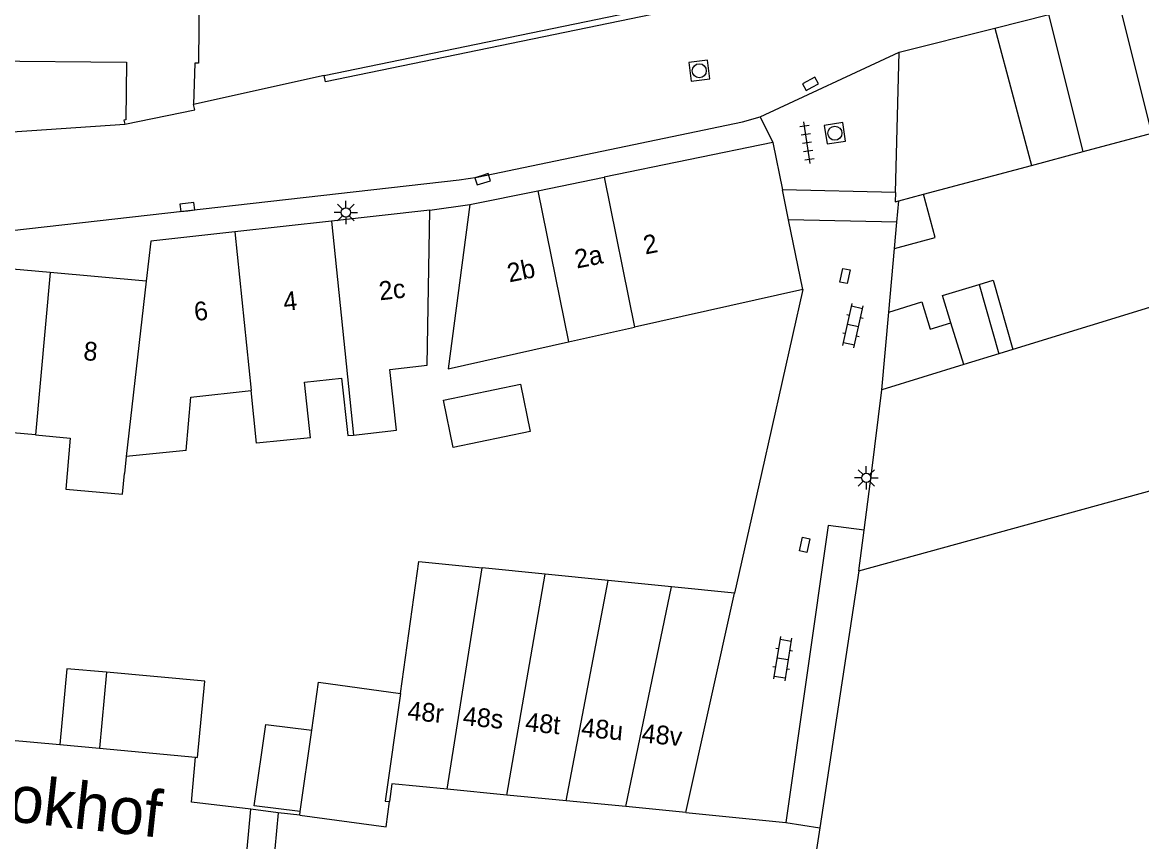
# Model space of a CAD drawing. Extents: x 132998 to 136004, y 396998 to 398512.
# Drawn here: x 133421.4 to 133481.2, y 397480.3 to 397524.1 of the extents above; entities that cross this region are included whole.
import ezdxf

# ---------------------------------------------------------------- set-up
doc = ezdxf.new("R2010")
doc.units = 0
for name, color, linetype in [('gg-afsc-erfafscheiding', 7, 'Continuous'), ('gg-afsc-hekwerk', 7, 'Continuous'), ('gg-afsc-muur', 7, 'Continuous'), ('gg-anno-huisnummerreeks BGT', 7, 'Continuous'), ('gg-anno-openbare ruimte label', 7, 'Continuous'), ('gg-bbg-bijgebouw', 7, 'Continuous'), ('gg-bbg-gedigitaliseerde bebouwing', 7, 'Continuous'), ('gg-bbg-gedigitaliseerde bijgebouw', 7, 'Continuous'), ('gg-bbg-hoofdgebouw', 7, 'Continuous'), ('gg-bbg-luifel en loopbrug', 7, 'Continuous'), ('gg-bbg-tussenscheiding', 7, 'Continuous'), ('gg-knt-verharding', 7, 'Continuous'), ('gg-knt-verharding nz', 7, 'Continuous'), ('gt-grn-weggrens', 7, 'Continuous'), ('gt-symb-klinker verharding', 7, 'Continuous'), ('gt-symb-kolk', 7, 'Continuous'), ('gt-symb-kolk center center', 7, 'Continuous'), ('gt-symb-lichtmast', 7, 'Continuous'), ('gt-symb-rioolschacht', 7, 'Continuous'), ('gt-symb-tegel verharding', 7, 'Continuous')]:
    doc.layers.add(name, color=color, linetype=linetype)

# ---------------------------------------------------------------- blocks, each defined once
blk = doc.blocks.new('gt0-KOLK')
at = {"layer": 'gt-symb-kolk'}
blk.add_lwpolyline([(0, 0), (0.375, 0), (0.375, 0.4), (-0.375, 0.4), (-0.375, 0), (0, 0)], dxfattribs=at)
blk = doc.blocks.new('gt0-RS')
at = {"layer": 'gt-symb-rioolschacht'}
blk.add_lwpolyline([(-0.5, -0.5), (0.5, -0.5), (0.5, 0.5), (-0.5, 0.5)], close=True, dxfattribs=at)
blk.add_circle((0, 0), 0.375, dxfattribs=at)
blk = doc.blocks.new('gt0-LMAST')
at = {"layer": 'gt-symb-lichtmast'}
for p, q in [((-0.005, 0.246), (-0.005, 0.621)), ((-0.182, 0.173), (-0.447, 0.438)), ((0.172, 0.173), (0.437, 0.438)), ((-0.255, -0.004), (-0.63, -0.004)), ((-0.182, -0.181), (-0.447, -0.446)), ((-0.005, -0.254), (-0.005, -0.629)), ((0.437, -0.446), (0.172, -0.181)), ((0.245, -0.004), (0.62, -0.004))]:
    blk.add_line(p, q, dxfattribs=at)
blk.add_circle((-0.005, -0.004), 0.25, dxfattribs=at)
blk = doc.blocks.new('gt0-TEG1')
at = {"layer": 'gt-symb-tegel verharding'}
for p, q in [((-1.125, 0), (1.125, 0)), ((-0.9, -0.25), (-0.9, 0.25)), ((-0.45, -0.25), (-0.45, 0.25)), ((0, -0.25), (0, 0.25)), ((0.45, -0.25), (0.45, 0.25)), ((0.9, -0.25), (0.9, 0.25))]:
    blk.add_line(p, q, dxfattribs=at)
blk = doc.blocks.new('gt0-KOLKCC')
at = {"layer": 'gt-symb-kolk center center'}
blk.add_lwpolyline([(-0.375, 0.2), (0.375, 0.2), (0.375, -0.2), (-0.375, -0.2)], close=True, dxfattribs=at)
blk = doc.blocks.new('gt0-KL1')
at = {"layer": 'gt-symb-klinker verharding'}
for p, q in [((-1.15, 0.3), (1.15, 0.3)), ((-1, -0.3), (-1, 0.3)), ((-0.5, 0.3), (-0.5, 0.45)), ((0, -0.3), (0, 0.3)), ((0.5, 0.3), (0.5, 0.45)), ((1, -0.3), (1, 0.3)), ((-1.15, -0.3), (1.15, -0.3)), ((-0.5, -0.45), (-0.5, -0.3)), ((0.5, -0.45), (0.5, -0.3))]:
    blk.add_line(p, q, dxfattribs=at)

msp = doc.modelspace()

# ---------------------------------------------------------------- linework, layer by layer
at = {"layer": 'gg-afsc-erfafscheiding'}
for p, q in [((133467.729, 397508.631), (133468.031, 397512.033)), ((133420.604, 397485.762), (133423.379, 397485.504)), ((133430.431, 397482.425), (133430.633, 397484.824)), ((133433.593, 397482.041), (133430.431, 397482.425)), ((133435.065, 397481.862), (133433.593, 397482.041)), ((133436.211, 397481.723), (133435.065, 397481.862))]:
    msp.add_line(p, q, dxfattribs=at)
at = {"layer": 'gg-afsc-hekwerk'}
for p, q in [((133437.517, 397521.274), (133430.537, 397519.727)), ((133419.3, 397518.169), (133426.865, 397518.668))]:
    msp.add_line(p, q, dxfattribs=at)
at = {"layer": 'gg-afsc-muur'}
for p, q in [((133463.12, 397509.84), (133460.91, 397500)), ((133460.91, 397500), (133459.474, 397493.607)), ((133466.13, 397494.79), (133464.03, 397481.06))]:
    msp.add_line(p, q, dxfattribs=at)
for points in [[(133437.517, 397521.274), (133468.402, 397527.656), (133468.472, 397527.317)], [(133468.472, 397527.317), (133437.586, 397520.935), (133437.517, 397521.274)], [(133464.03, 397481.06), (133462.95, 397474), (133463.13, 397473.95), (133462.92, 397472.85), (133463.09, 397472.58)]]:
    msp.add_lwpolyline(points, dxfattribs=at)
at = {"layer": 'gg-bbg-bijgebouw'}
for p, q in [((133473.392, 397523.803), (133476.29, 397524.53)), ((133478.13, 397517.21), (133476.29, 397524.53)), ((133468.28, 397522.52), (133473.392, 397523.803)), ((133468.083, 397515.02), (133468.28, 397522.52)), ((133475.354, 397516.468), (133478.13, 397517.21)), ((133469.578, 397514.923), (133475.354, 397516.468)), ((133468.256, 397514.57), (133469.578, 397514.923)), ((133449.341, 397494.613), (133445.963, 397494.948)), ((133452.718, 397494.277), (133449.341, 397494.613)), ((133456.096, 397493.942), (133452.718, 397494.277)), ((133459.474, 397493.607), (133456.096, 397493.942)), ((133456.86, 397481.878), (133459.474, 397493.607)), ((133423.379, 397485.504), (133425.51, 397485.304)), ((133425.51, 397485.304), (133430.633, 397484.824)), ((133447.287, 397482.803), (133444.103, 397483.111)), ((133450.471, 397482.496), (133447.287, 397482.803)), ((133453.656, 397482.188), (133450.471, 397482.496)), ((133456.86, 397481.878), (133453.656, 397482.188))]:
    msp.add_line(p, q, dxfattribs=at)
for points in [[(133468.083, 397515.02), (133468.07, 397514.52), (133468.256, 397514.57)], [(133441.596, 397488.231), (133442.585, 397495.283), (133445.963, 397494.948)], [(133425.875, 397489.368), (133423.76, 397489.56), (133423.379, 397485.504)], [(133430.633, 397484.824), (133430.75, 397484.813), (133431.133, 397488.891), (133425.875, 397489.368)], [(133444.103, 397483.111), (133441.138, 397483.398), (133441.013, 397482.454)], [(133436.211, 397481.723), (133440.834, 397481.108), (133441.013, 397482.454)]]:
    msp.add_lwpolyline(points, dxfattribs=at)
at = {"layer": 'gg-bbg-gedigitaliseerde bebouwing'}
for p, q in [((133490.695, 397511.665), (133474.361, 397506.628)), ((133463.12, 397509.84), (133454.116, 397507.82)), ((133450.583, 397507.028), (133454.116, 397507.82)), ((133474.361, 397506.628), (133473.603, 397506.394)), ((133471.731, 397505.817), (133467.36, 397504.47)), ((133426.932, 397500.899), (133426.842, 397500)), ((133430.132, 397501.227), (133426.932, 397500.899)), ((133466.13, 397494.79), (133485.052, 397500))]:
    msp.add_line(p, q, dxfattribs=at)
for points in [[(133439.081, 397502.054), (133441.391, 397502.313), (133441.028, 397505.561), (133443.031, 397505.785), (133443.18, 397514.08)], [(133445.31, 397514.37), (133444.159, 397505.587), (133450.583, 397507.028)], [(133436.793, 397501.909), (133436.461, 397504.876), (133438.438, 397505.097), (133438.782, 397502.021), (133439.081, 397502.054)], [(133430.132, 397501.227), (133430.39, 397504.082), (133433.617, 397504.442)], [(133436.793, 397501.909), (133433.907, 397501.614), (133433.617, 397504.442)], [(133422.075, 397502.058), (133419.631, 397502.278), (133419.411, 397499.831), (133416.759, 397500.07)], [(133422.075, 397502.058), (133423.94, 397501.89), (133423.695, 397499.166), (133426.731, 397498.893), (133426.842, 397500)]]:
    msp.add_lwpolyline(points, dxfattribs=at)
at = {"layer": 'gg-bbg-gedigitaliseerde bijgebouw'}
for p, q in [((133472.554, 397510.104), (133473.603, 397506.394)), ((133471.731, 397505.817), (133471.049, 397508.052)), ((133436.211, 397481.723), (133436.239, 397481.921))]:
    msp.add_line(p, q, dxfattribs=at)
for points in [[(133471.049, 397508.052), (133470.604, 397509.509), (133472.554, 397510.104)], [(133436.851, 397486.281), (133437.211, 397488.847), (133441.596, 397488.231)], [(133436.239, 397481.921), (133433.783, 397482.219), (133434.395, 397486.579), (133436.851, 397486.281)]]:
    msp.add_lwpolyline(points, dxfattribs=at)
at = {"layer": 'gg-bbg-hoofdgebouw'}
for p, q in [((133461.52, 397517.69), (133452.497, 397515.842)), ((133461.52, 397517.69), (133462.035, 397515.162)), ((133448.95, 397515.116), (133452.497, 397515.842)), ((133445.31, 397514.37), (133448.95, 397515.116)), ((133462.362, 397513.557), (133462.035, 397515.162)), ((133443.18, 397514.08), (133437.906, 397513.49)), ((133437.906, 397513.49), (133432.749, 397512.913)), ((133463.12, 397509.84), (133462.362, 397513.557)), ((133422.859, 397510.744), (133417.763, 397511.204)), ((133428, 397510.28), (133422.859, 397510.744)), ((133466.792, 397500), (133467.36, 397504.47)), ((133466.407, 397496.97), (133466.792, 397500)), ((133466.13, 397494.79), (133466.407, 397496.97))]:
    msp.add_line(p, q, dxfattribs=at)
for points in [[(133418.457, 397557.476), (133425.569, 397558.362), (133425.489, 397549.562), (133431.039, 397549.512), (133430.79, 397521.942), (133430.599, 397521.936), (133430.537, 397519.727)], [(133419.307, 397522.064), (133426.954, 397521.995), (133426.908, 397518.911), (133426.811, 397518.887), (133426.865, 397518.668)], [(133426.865, 397518.668), (133430.605, 397519.439), (133430.537, 397519.727)], [(133432.749, 397512.913), (133428.25, 397512.41), (133428, 397510.28)]]:
    msp.add_lwpolyline(points, dxfattribs=at)
at = {"layer": 'gg-bbg-luifel en loopbrug'}
for p, q in [((133468.155, 397513.426), (133468.256, 397514.57)), ((133468.031, 397512.033), (133468.155, 397513.426)), ((133467.36, 397504.47), (133467.729, 397508.631))]:
    msp.add_line(p, q, dxfattribs=at)
for points in [[(133478.13, 397517.21), (133481.803, 397518.192), (133479.975, 397525.461)], [(133468.031, 397512.033), (133470.196, 397512.612), (133469.578, 397514.923)], [(133472.554, 397510.104), (133473.312, 397510.336), (133474.361, 397506.628)], [(133467.729, 397508.631), (133469.489, 397509.168), (133469.934, 397507.711), (133471.049, 397508.052)], [(133444.427, 397501.392), (133443.905, 397503.917), (133448.021, 397504.767), (133448.543, 397502.243), (133444.427, 397501.392)]]:
    msp.add_lwpolyline(points, dxfattribs=at)
at = {"layer": 'gg-bbg-tussenscheiding'}
for p, q in [((133473.392, 397523.803), (133475.354, 397516.468)), ((133452.497, 397515.842), (133454.116, 397507.82)), ((133448.95, 397515.116), (133450.583, 397507.028)), ((133437.906, 397513.49), (133439.081, 397502.054)), ((133432.749, 397512.913), (133433.617, 397504.442)), ((133422.859, 397510.744), (133422.075, 397502.058)), ((133428, 397510.28), (133426.932, 397500.899)), ((133473.603, 397506.394), (133471.731, 397505.817)), ((133444.103, 397483.111), (133445.963, 397494.948)), ((133447.287, 397482.803), (133449.341, 397494.613)), ((133450.471, 397482.496), (133452.718, 397494.277)), ((133453.656, 397482.188), (133456.096, 397493.942)), ((133425.875, 397489.368), (133425.51, 397485.304)), ((133436.239, 397481.921), (133436.851, 397486.281))]:
    msp.add_line(p, q, dxfattribs=at)
msp.add_lwpolyline([(133441.596, 397488.231), (133440.788, 397482.476), (133441.013, 397482.454)], dxfattribs=at)
at = {"layer": 'gg-knt-verharding'}
for p, q in [((133460.846, 397519.066), (133468.28, 397522.52)), ((133468.083, 397515.02), (133462.035, 397515.162)), ((133443.18, 397514.08), (133445.31, 397514.37)), ((133468.155, 397513.426), (133462.362, 397513.557)), ((133433.236, 397478.158), (133433.593, 397482.041)), ((133435.065, 397481.862), (133434.701, 397478.008))]:
    msp.add_line(p, q, dxfattribs=at)
msp.add_lwpolyline([(133419.857, 397512.881), (133444.737, 397515.693), (133445.713, 397515.847), (133459.894, 397518.793), (133460.846, 397519.066)], dxfattribs=at)
at = {"layer": 'gg-knt-verharding nz'}
msp.add_line((133462.212, 397481.338), (133464.03, 397481.06), dxfattribs=at)
msp.add_lwpolyline([(133466.407, 397496.97), (133464.475, 397497.215), (133462.212, 397481.338)], dxfattribs=at)
at = {"layer": 'gt-grn-weggrens'}
for p, q in [((133460.846, 397519.066), (133461.52, 397517.69)), ((133456.86, 397481.878), (133462.212, 397481.338))]:
    msp.add_line(p, q, dxfattribs=at)

# ---------------------------------------------------------------- block references
at = {"layer": 'gt-symb-klinker verharding'}
for p, rotation in [((133465.813, 397507.896), 77.46497665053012), ((133462.043, 397490.1), -99.15139601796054)]:
    msp.add_blockref('gt0-KL1', p, dxfattribs=dict(at, rotation=rotation))
at = {"layer": 'gt-symb-kolk'}
for p, rotation in [((133463.628, 397520.653), 27.462227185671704), ((133445.934, 397515.917), -162.4169028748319), ((133430.223, 397514.044), 6.371822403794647)]:
    msp.add_blockref('gt0-KOLK', p, dxfattribs=dict(at, rotation=rotation))
at = {"layer": 'gt-symb-kolk center center', "rotation": 77.4649766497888}
for p in [(133465.378, 397510.556), (133463.219, 397496.183)]:
    msp.add_blockref('gt0-KOLKCC', p, dxfattribs=at)
at = {"layer": 'gt-symb-lichtmast'}
for p in [(133438.688, 397513.957), (133466.527, 397499.763)]:
    msp.add_blockref('gt0-LMAST', p, dxfattribs=at)
at = {"layer": 'gt-symb-rioolschacht'}
for p, rotation in [((133457.587, 397521.531), 7.352379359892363), ((133464.843, 397518.188), 8.859429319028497)]:
    msp.add_blockref('gt0-RS', p, dxfattribs=dict(at, rotation=rotation))
at = {"layer": 'gt-symb-tegel verharding', "rotation": 98.2758928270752}
msp.add_blockref('gt0-TEG1', (133463.348, 397517.678), dxfattribs=at)

# ---------------------------------------------------------------- texts
at = {"layer": 'gg-anno-huisnummerreeks BGT'}
for s, rotation, p in [('2', 11.6, (133454.702, 397511.7)), ('2a', 11.6, (133451.035, 397510.949)), ('2b', 11.6, (133447.423, 397510.209)), ('2c', 6.4, (133440.503, 397509.252)), ('4', 6.4, (133435.383, 397508.68)), ('6', 6.4, (133430.613, 397508.146)), ('8', 354.8, (133424.612, 397506.068)), ('48r', 354.5, (133441.944, 397486.836)), ('48s', 354.5, (133444.911, 397486.548)), ('48t', 354.5, (133448.248, 397486.226)), ('48u', 354.5, (133451.241, 397485.937)), ('48v', 354.5, (133454.474, 397485.624))]:
    msp.add_text(s, height=1, rotation=rotation, dxfattribs=at).set_placement(p)
at = {"layer": 'gg-anno-openbare ruimte label'}
msp.add_text('Dudokhof', height=2.5, rotation=353.7, dxfattribs=at).set_placement((133414.463, 397482.094))

doc.saveas('drawing.dxf')
